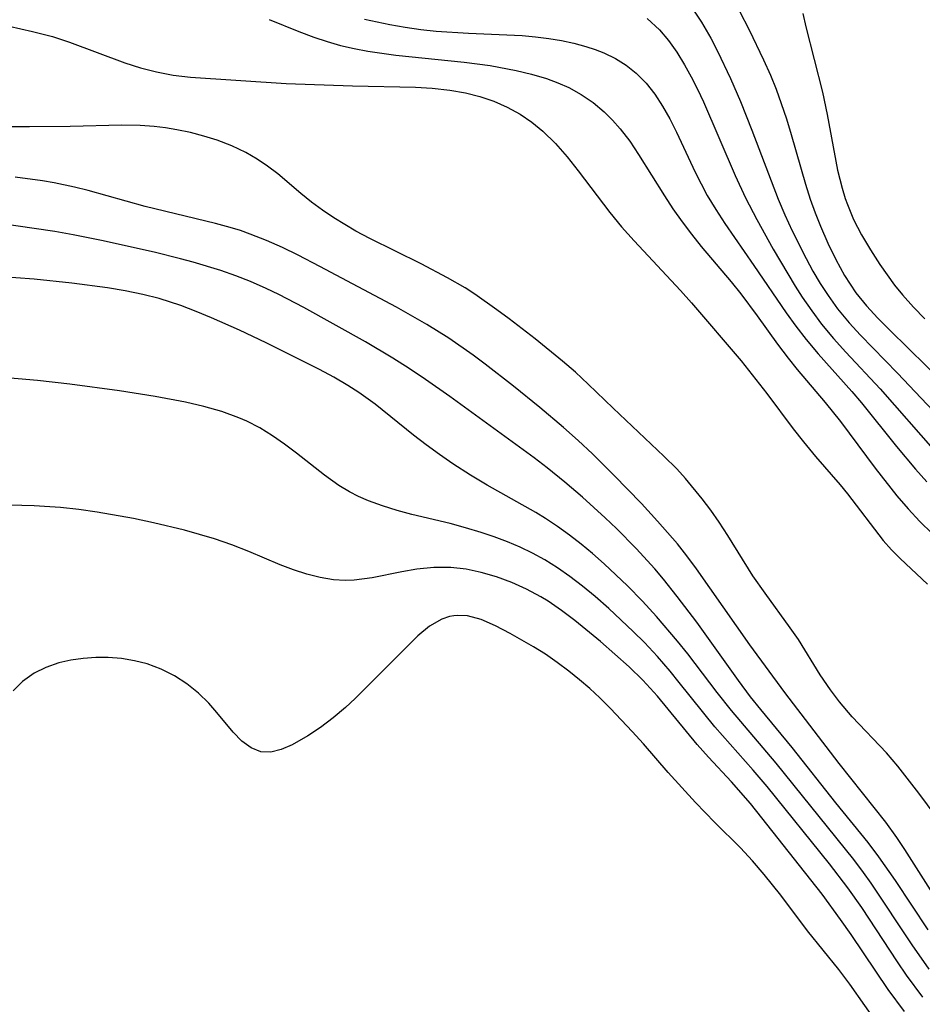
# Model space of a CAD drawing. Header units: metres. Extents: x 1073367 to 1082519, y 1569854 to 1574957.
# Tile 895 of 1056: x 1080355 to 1080446, y 1572232 to 1572332. Entities that reach past the tile are written whole.
import ezdxf

# ---------------------------------------------------------------- set-up
doc = ezdxf.new("R2010")
doc.units = ezdxf.units.M
doc.layers.add('CGG_CurvaNivelLidar_v1', color=253, linetype='Continuous', lineweight=30)

msp = doc.modelspace()

# ---------------------------------------------------------------- linework, layer by layer
at = {"layer": 'CGG_CurvaNivelLidar_v1'}
for p, q in [((1080422.9414, 1572333.2222, 74), (1080423.9648, 1572331.691, 74)), ((1080427.809, 1572332.8009, 74.5), (1080428.7838, 1572330.9067, 74.5)), ((1080434.2253, 1572332.5542, 75), (1080434.5443, 1572331.2131, 75)), ((1080351.0688, 1572331.9238, 72), (1080356.1824, 1572330.7542, 72)), ((1080380.1575, 1572331.955, 72.5), (1080383.1788, 1572330.7409, 72.5)), ((1080389.8181, 1572331.982, 73), (1080392.3997, 1572331.4438, 73)), ((1080418.4757, 1572332.0754, 73.5), (1080419.727, 1572330.9151, 73.5)), ((1080423.9648, 1572331.691, 74), (1080424.9087, 1572330.0643, 74)), ((1080356.1824, 1572330.7542, 72), (1080358.2196, 1572330.2194, 72)), ((1080383.1788, 1572330.7409, 72.5), (1080384.7055, 1572330.1648, 72.5)), ((1080392.3997, 1572331.4438, 73), (1080393.9553, 1572331.1796, 73)), ((1080393.9553, 1572331.1796, 73), (1080395.521, 1572330.9612, 73)), ((1080395.521, 1572330.9612, 73), (1080397.0837, 1572330.7923, 73)), ((1080397.0837, 1572330.7923, 73), (1080400.3727, 1572330.5621, 73)), ((1080400.3727, 1572330.5621, 73), (1080405.7981, 1572330.3339, 73)), ((1080419.727, 1572330.9151, 73.5), (1080420.6357, 1572329.8261, 73.5)), ((1080428.7838, 1572330.9067, 74.5), (1080430.2619, 1572327.8607, 74.5)), ((1080434.5443, 1572331.2131, 75), (1080436.2183, 1572324.5964, 75)), ((1080358.2196, 1572330.2194, 72), (1080359.9487, 1572329.6586, 72)), ((1080359.9487, 1572329.6586, 72), (1080365.5655, 1572327.5787, 72)), ((1080384.7055, 1572330.1648, 72.5), (1080386.0441, 1572329.7237, 72.5)), ((1080386.0441, 1572329.7237, 72.5), (1080387.4049, 1572329.3386, 72.5)), ((1080405.7981, 1572330.3339, 73), (1080407.1652, 1572330.218, 73)), ((1080407.1652, 1572330.218, 73), (1080408.5159, 1572330.0493, 73)), ((1080408.5159, 1572330.0493, 73), (1080409.789, 1572329.832, 73)), ((1080409.789, 1572329.832, 73), (1080411.0369, 1572329.559, 73)), ((1080411.0369, 1572329.559, 73), (1080412.254, 1572329.2292, 73)), ((1080420.6357, 1572329.8261, 73.5), (1080421.474, 1572328.6323, 73.5)), ((1080424.9087, 1572330.0643, 74), (1080425.6054, 1572328.7366, 74)), ((1080387.4049, 1572329.3386, 72.5), (1080388.7855, 1572329.0103, 72.5)), ((1080388.7855, 1572329.0103, 72.5), (1080390.1769, 1572328.7401, 72.5)), ((1080390.1769, 1572328.7401, 72.5), (1080392.9984, 1572328.3349, 72.5)), ((1080412.254, 1572329.2292, 73), (1080413.1845, 1572328.9261, 73)), ((1080413.1845, 1572328.9261, 73), (1080414.0861, 1572328.5747, 73)), ((1080414.0861, 1572328.5747, 73), (1080415.2577, 1572328.003, 73)), ((1080421.474, 1572328.6323, 73.5), (1080422.2543, 1572327.357, 73.5)), ((1080425.6054, 1572328.7366, 74), (1080426.9072, 1572325.9904, 74)), ((1080365.5655, 1572327.5787, 72), (1080367.1502, 1572327.0666, 72)), ((1080392.9984, 1572328.3349, 72.5), (1080399.9345, 1572327.6296, 72.5)), ((1080399.9345, 1572327.6296, 72.5), (1080402.5758, 1572327.2804, 72.5)), ((1080415.2577, 1572328.003, 73), (1080416.3547, 1572327.3199, 73)), ((1080430.2619, 1572327.8607, 74.5), (1080430.9503, 1572326.3053, 74.5)), ((1080367.1502, 1572327.0666, 72), (1080368.7551, 1572326.644, 72)), ((1080368.7551, 1572326.644, 72), (1080370.4604, 1572326.3282, 72)), ((1080402.5758, 1572327.2804, 72.5), (1080405.1804, 1572326.794, 72.5)), ((1080405.1804, 1572326.794, 72.5), (1080406.7442, 1572326.4227, 72.5)), ((1080416.3547, 1572327.3199, 73), (1080417.3638, 1572326.5209, 73)), ((1080422.2543, 1572327.357, 73.5), (1080422.9212, 1572326.1427, 73.5)), ((1080370.4604, 1572326.3282, 72), (1080372.2001, 1572326.1286, 72)), ((1080372.2001, 1572326.1286, 72), (1080381.8997, 1572325.4726, 72)), ((1080406.7442, 1572326.4227, 72.5), (1080408.2682, 1572325.9735, 72.5)), ((1080408.2682, 1572325.9735, 72.5), (1080409.4128, 1572325.5537, 72.5)), ((1080409.4128, 1572325.5537, 72.5), (1080410.5178, 1572325.0608, 72.5)), ((1080417.3638, 1572326.5209, 73), (1080418.3536, 1572325.5125, 73)), ((1080422.9212, 1572326.1427, 73.5), (1080423.5538, 1572324.8874, 73.5)), ((1080426.9072, 1572325.9904, 74), (1080427.9184, 1572323.6367, 74)), ((1080430.9503, 1572326.3053, 74.5), (1080431.5237, 1572324.8854, 74.5)), ((1080381.8997, 1572325.4726, 72), (1080388.6213, 1572325.2345, 72)), ((1080388.6213, 1572325.2345, 72), (1080394.98, 1572325.0991, 72)), ((1080394.98, 1572325.0991, 72), (1080396.6794, 1572324.9935, 72)), ((1080396.6794, 1572324.9935, 72), (1080398.4603, 1572324.7928, 72)), ((1080398.4603, 1572324.7928, 72), (1080400.0515, 1572324.511, 72)), ((1080410.5178, 1572325.0608, 72.5), (1080411.7938, 1572324.3565, 72.5)), ((1080418.3536, 1572325.5125, 73), (1080419.2391, 1572324.3853, 73)), ((1080423.5538, 1572324.8874, 73.5), (1080424.1568, 1572323.5999, 73.5)), ((1080431.5237, 1572324.8854, 74.5), (1080432.0516, 1572323.4458, 74.5)), ((1080436.2183, 1572324.5964, 75), (1080436.7091, 1572322.3373, 75)), ((1080400.0515, 1572324.511, 72), (1080401.5153, 1572324.1422, 72)), ((1080401.5153, 1572324.1422, 72), (1080402.9344, 1572323.669, 72)), ((1080402.9344, 1572323.669, 72), (1080404.2983, 1572323.0854, 72)), ((1080411.7938, 1572324.3565, 72.5), (1080412.9947, 1572323.5384, 72.5)), ((1080419.2391, 1572324.3853, 73), (1080420.0334, 1572323.1695, 73)), ((1080424.1568, 1572323.5999, 73.5), (1080427.373, 1572316.1406, 73.5)), ((1080427.9184, 1572323.6367, 74), (1080429.0646, 1572320.7532, 74)), ((1080404.2983, 1572323.0854, 72), (1080405.5933, 1572322.3791, 72)), ((1080412.9947, 1572323.5384, 72.5), (1080414.1117, 1572322.6088, 72.5)), ((1080414.1117, 1572322.6088, 72.5), (1080414.9533, 1572321.7703, 72.5)), ((1080420.0334, 1572323.1695, 73), (1080420.7595, 1572321.8752, 73)), ((1080432.0516, 1572323.4458, 74.5), (1080432.5712, 1572321.875, 74.5)), ((1080405.5933, 1572322.3791, 72), (1080406.7781, 1572321.5643, 72)), ((1080406.7781, 1572321.5643, 72), (1080407.9081, 1572320.6314, 72)), ((1080414.9533, 1572321.7703, 72.5), (1080415.7395, 1572320.8686, 72.5)), ((1080420.7595, 1572321.8752, 73), (1080421.4353, 1572320.5294, 73)), ((1080432.5712, 1572321.875, 74.5), (1080433.0519, 1572320.2913, 74.5)), ((1080436.7091, 1572322.3373, 75), (1080437.7647, 1572316.6857, 75)), ((1080355.896, 1572321.0779, 72), (1080351.1329, 1572321.1063, 72)), ((1080360.011, 1572321.1086, 72), (1080355.896, 1572321.0779, 72)), ((1080365.2504, 1572321.2554, 72), (1080360.011, 1572321.1086, 72)), ((1080367.1062, 1572321.2252, 72), (1080365.2504, 1572321.2554, 72)), ((1080368.5318, 1572321.1153, 72), (1080367.1062, 1572321.2252, 72)), ((1080369.6719, 1572320.9725, 72), (1080368.5318, 1572321.1153, 72)), ((1080370.8032, 1572320.7855, 72), (1080369.6719, 1572320.9725, 72)), ((1080372.197, 1572320.494, 72), (1080370.8032, 1572320.7855, 72)), ((1080407.9081, 1572320.6314, 72), (1080409.1712, 1572319.3916, 72)), ((1080415.7395, 1572320.8686, 72.5), (1080416.698, 1572319.6111, 72.5)), ((1080429.0646, 1572320.7532, 74), (1080431.7365, 1572313.7653, 74)), ((1080373.5688, 1572320.1383, 72), (1080372.197, 1572320.494, 72)), ((1080374.9123, 1572319.7159, 72), (1080373.5688, 1572320.1383, 72)), ((1080376.3975, 1572319.1463, 72), (1080374.9123, 1572319.7159, 72)), ((1080416.698, 1572319.6111, 72.5), (1080417.5964, 1572318.2896, 72.5)), ((1080421.4353, 1572320.5294, 73), (1080423.3304, 1572316.4866, 73)), ((1080433.0519, 1572320.2913, 74.5), (1080434.4923, 1572315.283, 74.5)), ((1080377.8223, 1572318.4695, 72), (1080376.3975, 1572319.1463, 72)), ((1080409.1712, 1572319.3916, 72), (1080410.3581, 1572318.0495, 72)), ((1080378.9448, 1572317.8201, 72), (1080377.8223, 1572318.4695, 72)), ((1080380.0166, 1572317.0989, 72), (1080378.9448, 1572317.8201, 72)), ((1080410.3581, 1572318.0495, 72), (1080411.4901, 1572316.6373, 72)), ((1080417.5964, 1572318.2896, 72.5), (1080420.206, 1572314.0715, 72.5)), ((1080381.0381, 1572316.3177, 72), (1080380.0166, 1572317.0989, 72)), ((1080411.4901, 1572316.6373, 72), (1080414.6764, 1572312.4006, 72)), ((1080437.7647, 1572316.6857, 75), (1080438.2177, 1572314.8512, 75)), ((1080357.2101, 1572315.5999, 72.5), (1080354.4257, 1572315.9812, 72.5)), ((1080358.3854, 1572315.4032, 72.5), (1080357.2101, 1572315.5999, 72.5)), ((1080383.3786, 1572314.315, 72), (1080381.0381, 1572316.3177, 72)), ((1080423.3304, 1572316.4866, 73), (1080423.9233, 1572315.3011, 73)), ((1080427.373, 1572316.1406, 73.5), (1080428.4397, 1572313.8809, 73.5)), ((1080360.45, 1572314.9793, 72.5), (1080358.3854, 1572315.4032, 72.5)), ((1080361.8365, 1572314.6298, 72.5), (1080360.45, 1572314.9793, 72.5)), ((1080367.6067, 1572313.0204, 72.5), (1080361.8365, 1572314.6298, 72.5)), ((1080423.9233, 1572315.3011, 73), (1080424.5518, 1572314.1327, 73)), ((1080434.4923, 1572315.283, 74.5), (1080434.9894, 1572313.7457, 74.5)), ((1080438.2177, 1572314.8512, 75), (1080438.5326, 1572313.8338, 75)), ((1080384.4508, 1572313.4615, 72), (1080383.3786, 1572314.315, 72)), ((1080420.206, 1572314.0715, 72.5), (1080421.08, 1572312.7578, 72.5)), ((1080424.5518, 1572314.1327, 73), (1080425.4063, 1572312.6914, 73)), ((1080428.4397, 1572313.8809, 73.5), (1080429.5837, 1572311.6765, 73.5)), ((1080431.7365, 1572313.7653, 74), (1080432.4282, 1572312.1495, 74)), ((1080434.9894, 1572313.7457, 74.5), (1080435.4913, 1572312.3637, 74.5)), ((1080438.5326, 1572313.8338, 75), (1080438.749, 1572313.223, 75)), ((1080374.7332, 1572311.2978, 72.5), (1080367.6067, 1572313.0204, 72.5)), ((1080385.5712, 1572312.6426, 72), (1080384.4508, 1572313.4615, 72)), ((1080386.7333, 1572311.8584, 72), (1080385.5712, 1572312.6426, 72)), ((1080421.08, 1572312.7578, 72.5), (1080421.9971, 1572311.468, 72.5)), ((1080425.4063, 1572312.6914, 73), (1080426.3194, 1572311.2841, 73)), ((1080438.749, 1572313.223, 75), (1080439.3849, 1572311.6966, 75)), ((1080387.8289, 1572311.1725, 72), (1080386.7333, 1572311.8584, 72)), ((1080414.6764, 1572312.4006, 72), (1080415.8761, 1572310.9311, 72)), ((1080429.5837, 1572311.6765, 73.5), (1080431.2421, 1572308.6935, 73.5)), ((1080432.4282, 1572312.1495, 74), (1080433.163, 1572310.5569, 74)), ((1080435.4913, 1572312.3637, 74.5), (1080436.0328, 1572311.0022, 74.5)), ((1080439.3849, 1572311.6966, 75), (1080440.1861, 1572310.134, 75)), ((1080358.4602, 1572310.471, 73), (1080350.9093, 1572311.5529, 73)), ((1080376.2363, 1572310.8799, 72.5), (1080374.7332, 1572311.2978, 72.5)), ((1080377.2519, 1572310.5613, 72.5), (1080376.2363, 1572310.8799, 72.5)), ((1080388.9527, 1572310.5188, 72), (1080387.8289, 1572311.1725, 72)), ((1080415.8761, 1572310.9311, 72), (1080417.1363, 1572309.5343, 72)), ((1080421.9971, 1572311.468, 72.5), (1080422.9517, 1572310.202, 72.5)), ((1080426.3194, 1572311.2841, 73), (1080429.2884, 1572307.0166, 73)), ((1080436.0328, 1572311.0022, 74.5), (1080436.7729, 1572309.2893, 74.5)), ((1080360.3173, 1572310.1408, 73), (1080358.4602, 1572310.471, 73)), ((1080363.182, 1572309.5578, 73), (1080360.3173, 1572310.1408, 73)), ((1080378.2567, 1572310.211, 72.5), (1080377.2519, 1572310.5613, 72.5)), ((1080379.8944, 1572309.5591, 72.5), (1080378.2567, 1572310.211, 72.5)), ((1080390.374, 1572309.7561, 72), (1080388.9527, 1572310.5188, 72)), ((1080395.5734, 1572307.1834, 72), (1080390.374, 1572309.7561, 72)), ((1080422.9517, 1572310.202, 72.5), (1080423.9393, 1572308.9603, 72.5)), ((1080433.163, 1572310.5569, 74), (1080434.5642, 1572307.7509, 74)), ((1080440.1861, 1572310.134, 75), (1080441.0858, 1572308.62, 75)), ((1080368.5252, 1572308.3679, 73), (1080363.182, 1572309.5578, 73)), ((1080381.5068, 1572308.8351, 72.5), (1080379.8944, 1572309.5591, 72.5)), ((1080383.1016, 1572308.0597, 72.5), (1080381.5068, 1572308.8351, 72.5)), ((1080417.1363, 1572309.5343, 72), (1080421.8306, 1572304.497, 72)), ((1080423.9393, 1572308.9603, 72.5), (1080426.9709, 1572305.3597, 72.5)), ((1080431.2421, 1572308.6935, 73.5), (1080433.466, 1572304.9273, 73.5)), ((1080436.7729, 1572309.2893, 74.5), (1080437.5767, 1572307.6199, 74.5)), ((1080441.0858, 1572308.62, 75), (1080442.0506, 1572307.1409, 75)), ((1080371.1732, 1572307.7176, 73), (1080368.5252, 1572308.3679, 73)), ((1080372.4872, 1572307.3629, 73), (1080371.1732, 1572307.7176, 73)), ((1080385.2964, 1572306.9305, 72.5), (1080383.1016, 1572308.0597, 72.5)), ((1080434.5642, 1572307.7509, 74), (1080435.2655, 1572306.4599, 74)), ((1080437.5767, 1572307.6199, 74.5), (1080438.465, 1572306.0108, 74.5)), ((1080375.2748, 1572306.5097, 73), (1080372.4872, 1572307.3629, 73)), ((1080393.0707, 1572302.8143, 72.5), (1080385.2964, 1572306.9305, 72.5)), ((1080398.2473, 1572305.7934, 72), (1080395.5734, 1572307.1834, 72)), ((1080429.2884, 1572307.0166, 73), (1080432.5391, 1572302.2338, 73)), ((1080442.0506, 1572307.1409, 75), (1080443.5399, 1572305.0454, 75)), ((1080356.3549, 1572305.6345, 73.5), (1080350.7584, 1572306.0624, 73.5)), ((1080360.1835, 1572305.2486, 73.5), (1080356.3549, 1572305.6345, 73.5)), ((1080376.7861, 1572305.9833, 73), (1080375.2748, 1572306.5097, 73)), ((1080378.2759, 1572305.4045, 73), (1080376.7861, 1572305.9833, 73)), ((1080400.0221, 1572304.7626, 72), (1080398.2473, 1572305.7934, 72)), ((1080435.2655, 1572306.4599, 74), (1080436.0057, 1572305.197, 74)), ((1080438.465, 1572306.0108, 74.5), (1080439.62, 1572304.2726, 74.5)), ((1080363.7951, 1572304.7633, 73.5), (1080360.1835, 1572305.2486, 73.5)), ((1080365.5848, 1572304.4602, 73.5), (1080363.7951, 1572304.7633, 73.5)), ((1080379.8764, 1572304.7001, 73), (1080378.2759, 1572305.4045, 73)), ((1080381.1543, 1572304.0834, 73), (1080379.8764, 1572304.7001, 73)), ((1080401.0208, 1572304.1105, 72), (1080400.0221, 1572304.7626, 72)), ((1080426.9709, 1572305.3597, 72.5), (1080427.9585, 1572304.1448, 72.5)), ((1080433.466, 1572304.9273, 73.5), (1080434.1813, 1572303.805, 73.5)), ((1080436.0057, 1572305.197, 74), (1080436.7947, 1572303.9697, 74)), ((1080443.5399, 1572305.0454, 75), (1080444.3391, 1572304.039, 75)), ((1080367.3573, 1572304.0948, 73.5), (1080365.5848, 1572304.4602, 73.5)), ((1080369.0421, 1572303.6661, 73.5), (1080367.3573, 1572304.0948, 73.5)), ((1080371.2192, 1572302.9721, 73.5), (1080369.0421, 1572303.6661, 73.5)), ((1080383.6863, 1572302.7569, 73), (1080381.1543, 1572304.0834, 73)), ((1080403.2426, 1572302.5376, 72), (1080401.0208, 1572304.1105, 72)), ((1080421.8306, 1572304.497, 72), (1080422.9552, 1572303.2419, 72)), ((1080427.9585, 1572304.1448, 72.5), (1080429.6207, 1572301.9313, 72.5)), ((1080434.1813, 1572303.805, 73.5), (1080435.1321, 1572302.4176, 73.5)), ((1080436.7947, 1572303.9697, 74), (1080437.7549, 1572302.6407, 74)), ((1080439.62, 1572304.2726, 74.5), (1080440.6903, 1572302.9535, 74.5)), ((1080444.3391, 1572304.039, 75), (1080445.4329, 1572302.8012, 75)), ((1080372.7859, 1572302.3732, 73.5), (1080371.2192, 1572302.9721, 73.5)), ((1080389.9377, 1572299.2821, 73), (1080383.6863, 1572302.7569, 73)), ((1080396.157, 1572301.06, 72.5), (1080393.0707, 1572302.8143, 72.5)), ((1080422.9552, 1572303.2419, 72), (1080428.0001, 1572297.3629, 72)), ((1080437.7549, 1572302.6407, 74), (1080438.9177, 1572301.2315, 74)), ((1080440.6903, 1572302.9535, 74.5), (1080441.8496, 1572301.6978, 74.5)), ((1080445.4329, 1572302.8012, 75), (1080446.5815, 1572301.6055, 75)), ((1080374.3344, 1572301.7222, 73.5), (1080372.7859, 1572302.3732, 73.5)), ((1080377.1755, 1572300.462, 73.5), (1080374.3344, 1572301.7222, 73.5)), ((1080404.4751, 1572301.6265, 72), (1080403.2426, 1572302.5376, 72)), ((1080407.133, 1572299.5784, 72), (1080404.4751, 1572301.6265, 72)), ((1080429.6207, 1572301.9313, 72.5), (1080431.6783, 1572299.0475, 72.5)), ((1080432.5391, 1572302.2338, 73), (1080433.5349, 1572300.8635, 73)), ((1080435.1321, 1572302.4176, 73.5), (1080436.1414, 1572301.0767, 73.5)), ((1080441.8496, 1572301.6978, 74.5), (1080443.0641, 1572300.4769, 74.5)), ((1080398.3785, 1572299.654, 72.5), (1080396.157, 1572301.06, 72.5)), ((1080433.5349, 1572300.8635, 73), (1080434.5713, 1572299.5261, 73)), ((1080436.1414, 1572301.0767, 73.5), (1080437.3405, 1572299.642, 73.5)), ((1080438.9177, 1572301.2315, 74), (1080440.0784, 1572299.9603, 74)), ((1080379.8597, 1572299.2032, 73.5), (1080377.1755, 1572300.462, 73.5)), ((1080400.8449, 1572297.9366, 72.5), (1080398.3785, 1572299.654, 72.5)), ((1080437.3405, 1572299.642, 73.5), (1080438.5964, 1572298.2536, 73.5)), ((1080440.0784, 1572299.9603, 74), (1080443.8365, 1572296.1004, 74)), ((1080443.0641, 1572300.4769, 74.5), (1080452.9326, 1572290.7003, 74.5)), ((1080385.2795, 1572296.4893, 73.5), (1080379.8597, 1572299.2032, 73.5)), ((1080392.6953, 1572297.6417, 73), (1080389.9377, 1572299.2821, 73)), ((1080409.9013, 1572297.3464, 72), (1080407.133, 1572299.5784, 72)), ((1080431.6783, 1572299.0475, 72.5), (1080432.738, 1572297.6357, 72.5)), ((1080434.5713, 1572299.5261, 73), (1080435.7814, 1572298.082, 73)), ((1080394.3694, 1572296.5761, 73), (1080392.6953, 1572297.6417, 73)), ((1080402.0533, 1572297.0414, 72.5), (1080400.8449, 1572297.9366, 72.5)), ((1080432.738, 1572297.6357, 72.5), (1080433.6592, 1572296.4943, 72.5)), ((1080435.7814, 1572298.082, 73), (1080439.1971, 1572294.2454, 73)), ((1080438.5964, 1572298.2536, 73.5), (1080442.0847, 1572294.5236, 73.5)), ((1080404.9271, 1572294.7952, 72.5), (1080402.0533, 1572297.0414, 72.5)), ((1080411.2126, 1572296.2132, 72), (1080409.9013, 1572297.3464, 72)), ((1080428.0001, 1572297.3629, 72), (1080430.5932, 1572294.0648, 72)), ((1080356.7038, 1572295.3591, 74), (1080352.7508, 1572295.7159, 74)), ((1080386.7321, 1572295.702, 73.5), (1080385.2795, 1572296.4893, 73.5)), ((1080388.153, 1572294.8681, 73.5), (1080386.7321, 1572295.702, 73.5)), ((1080396.022, 1572295.4757, 73), (1080394.3694, 1572296.5761, 73)), ((1080412.4834, 1572295.0165, 72), (1080411.2126, 1572296.2132, 72)), ((1080433.6592, 1572296.4943, 72.5), (1080436.504, 1572293.1347, 72.5)), ((1080443.8365, 1572296.1004, 74), (1080449.7779, 1572289.8221, 74)), ((1080359.9849, 1572294.9978, 74), (1080356.7038, 1572295.3591, 74)), ((1080365.015, 1572294.3216, 74), (1080359.9849, 1572294.9978, 74)), ((1080389.2688, 1572294.1529, 73.5), (1080388.153, 1572294.8681, 73.5)), ((1080398.4794, 1572293.7662, 73), (1080396.022, 1572295.4757, 73)), ((1080407.5846, 1572292.6279, 72.5), (1080404.9271, 1572294.7952, 72.5)), ((1080415.0105, 1572292.5541, 72), (1080412.4834, 1572295.0165, 72)), ((1080368.6336, 1572293.7497, 74), (1080365.015, 1572294.3216, 74)), ((1080371.7019, 1572293.1723, 74), (1080368.6336, 1572293.7497, 74)), ((1080390.9238, 1572292.9711, 73.5), (1080389.2688, 1572294.1529, 73.5)), ((1080407.019, 1572287.5193, 73), (1080398.4794, 1572293.7662, 73)), ((1080430.5932, 1572294.0648, 72), (1080433.2572, 1572290.4877, 72)), ((1080439.1971, 1572294.2454, 73), (1080440.1792, 1572293.0981, 73)), ((1080442.0847, 1572294.5236, 73.5), (1080447.63, 1572288.1754, 73.5)), ((1080373.5549, 1572292.7445, 74), (1080371.7019, 1572293.1723, 74)), ((1080375.3642, 1572292.2312, 74), (1080373.5549, 1572292.7445, 74)), ((1080394.7851, 1572289.841, 73.5), (1080390.9238, 1572292.9711, 73.5)), ((1080409.9851, 1572290.5952, 72.5), (1080407.5846, 1572292.6279, 72.5)), ((1080436.504, 1572293.1347, 72.5), (1080438.0472, 1572291.2112, 72.5)), ((1080440.1792, 1572293.0981, 73), (1080443.7288, 1572288.6884, 73)), ((1080377.1131, 1572291.5987, 74), (1080375.3642, 1572292.2312, 74)), ((1080420.1518, 1572287.696, 72), (1080415.0105, 1572292.5541, 72)), ((1080377.8951, 1572291.2546, 74), (1080377.1131, 1572291.5987, 74)), ((1080379.2245, 1572290.5607, 74), (1080377.8951, 1572291.2546, 74)), ((1080438.0472, 1572291.2112, 72.5), (1080441.5587, 1572286.4944, 72.5)), ((1080380.5032, 1572289.7735, 74), (1080379.2245, 1572290.5607, 74)), ((1080381.7396, 1572288.917, 74), (1080380.5032, 1572289.7735, 74)), ((1080396.0878, 1572288.8393, 73.5), (1080394.7851, 1572289.841, 73.5)), ((1080411.4688, 1572289.2745, 72.5), (1080409.9851, 1572290.5952, 72.5)), ((1080433.2572, 1572290.4877, 72), (1080434.2944, 1572289.1422, 72)), ((1080382.9404, 1572288.0121, 74), (1080381.7396, 1572288.917, 74)), ((1080397.4228, 1572287.8726, 73.5), (1080396.0878, 1572288.8393, 73.5)), ((1080412.9234, 1572287.9225, 72.5), (1080411.4688, 1572289.2745, 72.5)), ((1080434.2944, 1572289.1422, 72), (1080435.5182, 1572287.6758, 72)), ((1080443.7288, 1572288.6884, 73), (1080445.655, 1572286.3888, 73)), ((1080385.7838, 1572285.763, 74), (1080382.9404, 1572288.0121, 74)), ((1080398.7847, 1572286.9383, 73.5), (1080397.4228, 1572287.8726, 73.5)), ((1080415.0897, 1572285.7903, 72.5), (1080412.9234, 1572287.9225, 72.5)), ((1080421.4662, 1572286.4052, 72), (1080420.1518, 1572287.696, 72)), ((1080435.5182, 1572287.6758, 72), (1080438.007, 1572284.7918, 72)), ((1080400.5711, 1572285.7859, 73.5), (1080398.7847, 1572286.9383, 73.5)), ((1080408.3273, 1572286.5261, 73), (1080407.019, 1572287.5193, 73)), ((1080387.2393, 1572284.7272, 74), (1080385.7838, 1572285.763, 74)), ((1080402.2587, 1572284.7776, 73.5), (1080400.5711, 1572285.7859, 73.5)), ((1080410.1185, 1572285.0793, 73), (1080408.3273, 1572286.5261, 73)), ((1080417.8795, 1572282.8979, 72.5), (1080415.0897, 1572285.7903, 72.5)), ((1080422.3582, 1572285.4328, 72), (1080421.4662, 1572286.4052, 72)), ((1080441.5587, 1572286.4944, 72.5), (1080443.7654, 1572283.6948, 72.5)), ((1080445.655, 1572286.3888, 73), (1080446.8004, 1572285.0989, 73)), ((1080388.3033, 1572284.0832, 74), (1080387.2393, 1572284.7272, 74)), ((1080407.1898, 1572281.9915, 73.5), (1080402.2587, 1572284.7776, 73.5)), ((1080411.8983, 1572283.5435, 73), (1080410.1185, 1572285.0793, 73)), ((1080424.0372, 1572283.3888, 72), (1080422.3582, 1572285.4328, 72)), ((1080438.007, 1572284.7918, 72), (1080438.7563, 1572283.8711, 72)), ((1080389.2242, 1572283.6141, 74), (1080388.3033, 1572284.0832, 74)), ((1080438.7563, 1572283.8711, 72), (1080442.3893, 1572279.165, 72)), ((1080443.7654, 1572283.6948, 72.5), (1080444.8982, 1572282.3621, 72.5)), ((1080356.3492, 1572282.6622, 74.5), (1080351.5196, 1572282.8235, 74.5)), ((1080357.9598, 1572282.5745, 74.5), (1080356.3492, 1572282.6622, 74.5)), ((1080390.2291, 1572283.1851, 74), (1080389.2242, 1572283.6141, 74)), ((1080391.6551, 1572282.6675, 74), (1080390.2291, 1572283.1851, 74)), ((1080393.124, 1572282.2102, 74), (1080391.6551, 1572282.6675, 74)), ((1080414.2205, 1572281.4391, 73), (1080411.8983, 1572283.5435, 73)), ((1080419.5255, 1572281.1177, 72.5), (1080417.8795, 1572282.8979, 72.5)), ((1080424.9262, 1572282.216, 72), (1080424.0372, 1572283.3888, 72)), ((1080359.0292, 1572282.49, 74.5), (1080357.9598, 1572282.5745, 74.5)), ((1080360.8846, 1572282.2864, 74.5), (1080359.0292, 1572282.49, 74.5)), ((1080362.7354, 1572282.0241, 74.5), (1080360.8846, 1572282.2864, 74.5)), ((1080366.4203, 1572281.3709, 74.5), (1080362.7354, 1572282.0241, 74.5)), ((1080394.6241, 1572281.7997, 74), (1080393.124, 1572282.2102, 74)), ((1080398.4943, 1572280.8719, 74), (1080394.6241, 1572281.7997, 74)), ((1080408.159, 1572281.3951, 73.5), (1080407.1898, 1572281.9915, 73.5)), ((1080425.7754, 1572281.0166, 72), (1080424.9262, 1572282.216, 72)), ((1080444.8982, 1572282.3621, 72.5), (1080446.0817, 1572281.081, 72.5)), ((1080368.4706, 1572280.9442, 74.5), (1080366.4203, 1572281.3709, 74.5)), ((1080371.5776, 1572280.1928, 74.5), (1080368.4706, 1572280.9442, 74.5)), ((1080400.076, 1572280.4496, 74), (1080398.4943, 1572280.8719, 74)), ((1080409.3904, 1572280.5746, 73.5), (1080408.159, 1572281.3951, 73.5)), ((1080415.3558, 1572280.36, 73), (1080414.2205, 1572281.4391, 73)), ((1080421.5312, 1572278.8053, 72.5), (1080419.5255, 1572281.1177, 72.5)), ((1080426.6532, 1572279.6652, 72), (1080425.7754, 1572281.0166, 72)), ((1080446.0817, 1572281.081, 72.5), (1080447.3351, 1572279.8625, 72.5)), ((1080373.1162, 1572279.7716, 74.5), (1080371.5776, 1572280.1928, 74.5)), ((1080374.6343, 1572279.3129, 74.5), (1080373.1162, 1572279.7716, 74.5)), ((1080401.6486, 1572279.9721, 74), (1080400.076, 1572280.4496, 74)), ((1080402.9831, 1572279.5185, 74), (1080401.6486, 1572279.9721, 74)), ((1080410.5917, 1572279.7071, 73.5), (1080409.3904, 1572280.5746, 73.5)), ((1080411.7654, 1572278.7983, 73.5), (1080410.5917, 1572279.7071, 73.5)), ((1080417.3551, 1572278.3456, 73), (1080415.3558, 1572280.36, 73)), ((1080429.1856, 1572275.5898, 72), (1080426.6532, 1572279.6652, 72)), ((1080376.3889, 1572278.7132, 74.5), (1080374.6343, 1572279.3129, 74.5)), ((1080378.0987, 1572278.0495, 74.5), (1080376.3889, 1572278.7132, 74.5)), ((1080404.3013, 1572279.0186, 74), (1080402.9831, 1572279.5185, 74)), ((1080405.5936, 1572278.4677, 74), (1080404.3013, 1572279.0186, 74)), ((1080412.9125, 1572277.8521, 73.5), (1080411.7654, 1572278.7983, 73.5)), ((1080422.4857, 1572277.6131, 72.5), (1080421.5312, 1572278.8053, 72.5)), ((1080442.3893, 1572279.165, 72), (1080443.209, 1572278.2232, 72)), ((1080381.2904, 1572276.687, 74.5), (1080378.0987, 1572278.0495, 74.5)), ((1080406.8589, 1572277.8597, 74), (1080405.5936, 1572278.4677, 74)), ((1080408.0913, 1572277.1887, 74), (1080406.8589, 1572277.8597, 74)), ((1080414.1217, 1572276.792, 73.5), (1080412.9125, 1572277.8521, 73.5)), ((1080419.2432, 1572276.2821, 73), (1080417.3551, 1572278.3456, 73)), ((1080443.209, 1572278.2232, 72), (1080444.0907, 1572277.3284, 72)), ((1080382.6353, 1572276.1779, 74.5), (1080381.2904, 1572276.687, 74.5)), ((1080409.3773, 1572276.3896, 74), (1080408.0913, 1572277.1887, 74)), ((1080416.4597, 1572274.5734, 73.5), (1080414.1217, 1572276.792, 73.5)), ((1080423.4671, 1572276.2995, 72.5), (1080422.4857, 1572277.6131, 72.5)), ((1080444.0907, 1572277.3284, 72), (1080446.8602, 1572274.7312, 72)), ((1080383.9878, 1572275.7448, 74.5), (1080382.6353, 1572276.1779, 74.5)), ((1080385.3441, 1572275.4054, 74.5), (1080383.9878, 1572275.7448, 74.5)), ((1080393.6022, 1572275.9737, 74.5), (1080390.6044, 1572275.3625, 74.5)), ((1080395.1284, 1572276.2424, 74.5), (1080393.6022, 1572275.9737, 74.5)), ((1080396.8421, 1572276.4131, 74.5), (1080395.1284, 1572276.2424, 74.5)), ((1080398.5704, 1572276.4123, 74.5), (1080396.8421, 1572276.4131, 74.5)), ((1080400.12, 1572276.2428, 74.5), (1080398.5704, 1572276.4123, 74.5)), ((1080401.6603, 1572275.9268, 74.5), (1080400.12, 1572276.2428, 74.5)), ((1080403.2119, 1572275.4726, 74.5), (1080401.6603, 1572275.9268, 74.5)), ((1080410.6225, 1572275.5214, 74), (1080409.3773, 1572276.3896, 74)), ((1080420.1364, 1572275.2321, 73), (1080419.2432, 1572276.2821, 73)), ((1080428.8551, 1572268.5957, 72.5), (1080423.4671, 1572276.2995, 72.5)), ((1080386.7005, 1572275.1816, 74.5), (1080385.3441, 1572275.4054, 74.5)), ((1080387.8708, 1572275.102, 74.5), (1080386.7005, 1572275.1816, 74.5)), ((1080388.7817, 1572275.1263, 74.5), (1080387.8708, 1572275.102, 74.5)), ((1080390.6044, 1572275.3625, 74.5), (1080388.7817, 1572275.1263, 74.5)), ((1080404.74, 1572274.9014, 74.5), (1080403.2119, 1572275.4726, 74.5)), ((1080406.2373, 1572274.2236, 74.5), (1080404.74, 1572274.9014, 74.5)), ((1080411.9269, 1572274.5193, 74), (1080410.6225, 1572275.5214, 74)), ((1080421.5208, 1572273.494, 73), (1080420.1364, 1572275.2321, 73)), ((1080430.4105, 1572273.8081, 72), (1080429.1856, 1572275.5898, 72)), ((1080407.6945, 1572273.4421, 74.5), (1080406.2373, 1572274.2236, 74.5)), ((1080413.1973, 1572273.4655, 74), (1080411.9269, 1572274.5193, 74)), ((1080417.9776, 1572273.0175, 73.5), (1080416.4597, 1572274.5734, 73.5)), ((1080432.9684, 1572270.3023, 72), (1080430.4105, 1572273.8081, 72)), ((1080408.431, 1572272.9945, 74.5), (1080407.6945, 1572273.4421, 74.5)), ((1080409.8021, 1572272.0638, 74.5), (1080408.431, 1572272.9945, 74.5)), ((1080414.5698, 1572272.257, 74), (1080413.1973, 1572273.4655, 74)), ((1080419.4145, 1572271.4483, 73.5), (1080417.9776, 1572273.0175, 73.5)), ((1080423.502, 1572270.8718, 73), (1080421.5208, 1572273.494, 73)), ((1080411.1347, 1572271.0588, 74.5), (1080409.8021, 1572272.0638, 74.5)), ((1080417.0641, 1572269.9286, 74), (1080414.5698, 1572272.257, 74)), ((1080397.6619, 1572271.194, 75), (1080396.4183, 1572270.4717, 75)), ((1080398.4404, 1572271.4538, 75), (1080397.6619, 1572271.194, 75)), ((1080398.8819, 1572271.5345, 75), (1080398.4404, 1572271.4538, 75)), ((1080399.2832, 1572271.5681, 75), (1080398.8819, 1572271.5345, 75)), ((1080400.2479, 1572271.5102, 75), (1080399.2832, 1572271.5681, 75)), ((1080401.663, 1572271.1323, 75), (1080400.2479, 1572271.5102, 75)), ((1080403.1031, 1572270.5085, 75), (1080401.663, 1572271.1323, 75)), ((1080413.7304, 1572268.9182, 74.5), (1080411.1347, 1572271.0588, 74.5)), ((1080421.5436, 1572268.9408, 73.5), (1080419.4145, 1572271.4483, 73.5)), ((1080427.704, 1572264.9523, 73), (1080423.502, 1572270.8718, 73)), ((1080396.4183, 1572270.4717, 75), (1080395.227, 1572269.4835, 75)), ((1080404.5821, 1572269.7402, 75), (1080403.1031, 1572270.5085, 75)), ((1080406.967, 1572268.3938, 75), (1080404.5821, 1572269.7402, 75)), ((1080418.184, 1572268.8132, 74), (1080417.0641, 1572269.9286, 74)), ((1080433.7832, 1572269.1107, 72), (1080432.9684, 1572270.3023, 72)), ((1080394.4461, 1572268.7275, 75), (1080391.5246, 1572265.7634, 75)), ((1080395.227, 1572269.4835, 75), (1080394.4461, 1572268.7275, 75)), ((1080415.1986, 1572267.6482, 74.5), (1080413.7304, 1572268.9182, 74.5)), ((1080419.5157, 1572267.384, 74), (1080418.184, 1572268.8132, 74)), ((1080422.5712, 1572267.6563, 73.5), (1080421.5436, 1572268.9408, 73.5)), ((1080436.0052, 1572265.5444, 72), (1080433.7832, 1572269.1107, 72)), ((1080408.1608, 1572267.6406, 75), (1080406.967, 1572268.3938, 75)), ((1080432.4133, 1572263.7566, 72.5), (1080428.8551, 1572268.5957, 72.5)), ((1080358.8565, 1572266.7458, 75), (1080357.5488, 1572266.2916, 75)), ((1080360.065, 1572267.0239, 75), (1080358.8565, 1572266.7458, 75)), ((1080361.3183, 1572267.201, 75), (1080360.065, 1572267.0239, 75)), ((1080362.5998, 1572267.2855, 75), (1080361.3183, 1572267.201, 75)), ((1080363.8632, 1572267.2814, 75), (1080362.5998, 1572267.2855, 75)), ((1080365.1988, 1572267.1796, 75), (1080363.8632, 1572267.2814, 75)), ((1080366.5196, 1572266.9712, 75), (1080365.1988, 1572267.1796, 75)), ((1080367.8105, 1572266.646, 75), (1080366.5196, 1572266.9712, 75)), ((1080409.3631, 1572266.7985, 75), (1080408.1608, 1572267.6406, 75)), ((1080410.5452, 1572265.9016, 75), (1080409.3631, 1572266.7985, 75)), ((1080416.6366, 1572266.3453, 74.5), (1080415.1986, 1572267.6482, 74.5)), ((1080420.7943, 1572265.9044, 74), (1080419.5157, 1572267.384, 74)), ((1080425.5611, 1572263.7532, 73.5), (1080422.5712, 1572267.6563, 73.5)), ((1080356.3508, 1572265.698, 75), (1080355.1808, 1572264.8794, 75)), ((1080357.5488, 1572266.2916, 75), (1080356.3508, 1572265.698, 75)), ((1080369.2279, 1572266.1211, 75), (1080367.8105, 1572266.646, 75)), ((1080370.571, 1572265.4471, 75), (1080369.2279, 1572266.1211, 75)), ((1080391.5246, 1572265.7634, 75), (1080388.8859, 1572263.1558, 75)), ((1080411.6147, 1572265.0444, 75), (1080410.5452, 1572265.9016, 75)), ((1080418.0216, 1572264.9905, 74.5), (1080416.6366, 1572266.3453, 74.5)), ((1080421.7205, 1572264.7719, 74), (1080420.7943, 1572265.9044, 74)), ((1080355.1808, 1572264.8794, 75), (1080354.2288, 1572263.9167, 75)), ((1080371.8476, 1572264.6257, 75), (1080370.571, 1572265.4471, 75)), ((1080412.661, 1572264.1537, 75), (1080411.6147, 1572265.0444, 75)), ((1080419.5096, 1572263.3657, 74.5), (1080418.0216, 1572264.9905, 74.5)), ((1080425.3215, 1572260.2845, 74), (1080421.7205, 1572264.7719, 74)), ((1080428.932, 1572263.3195, 73), (1080427.704, 1572264.9523, 73)), ((1080437.0431, 1572264.0106, 72), (1080436.0052, 1572265.5444, 72)), ((1080373.0168, 1572263.695, 75), (1080371.8476, 1572264.6257, 75)), ((1080374.062, 1572262.6786, 75), (1080373.0168, 1572263.695, 75)), ((1080413.6727, 1572263.223, 75), (1080412.661, 1572264.1537, 75)), ((1080426.9982, 1572261.9388, 73.5), (1080425.5611, 1572263.7532, 73.5)), ((1080437.9104, 1572256.5537, 72.5), (1080432.4133, 1572263.7566, 72.5)), ((1080437.9414, 1572262.8179, 72), (1080437.0431, 1572264.0106, 72)), ((1080374.8781, 1572261.73, 75), (1080374.062, 1572262.6786, 75)), ((1080388.8859, 1572263.1558, 75), (1080387.9139, 1572262.246, 75)), ((1080414.7506, 1572262.1383, 75), (1080413.6727, 1572263.223, 75)), ((1080423.5278, 1572258.4937, 74.5), (1080419.5096, 1572263.3657, 74.5)), ((1080429.9673, 1572262.0204, 73), (1080428.932, 1572263.3195, 73)), ((1080439.2388, 1572261.2673, 72), (1080437.9414, 1572262.8179, 72)), ((1080376.5135, 1572259.7347, 75), (1080374.8781, 1572261.73, 75)), ((1080387.9139, 1572262.246, 75), (1080386.6508, 1572261.1764, 75)), ((1080416.9506, 1572259.7999, 75), (1080414.7506, 1572262.1383, 75)), ((1080431.5521, 1572256.5875, 73.5), (1080426.9982, 1572261.9388, 73.5)), ((1080433.1425, 1572258.1731, 73), (1080429.9673, 1572262.0204, 73)), ((1080386.6508, 1572261.1764, 75), (1080385.3631, 1572260.2044, 75)), ((1080442.7184, 1572257.6227, 72), (1080439.2388, 1572261.2673, 72)), ((1080377.4078, 1572258.825, 75), (1080376.5135, 1572259.7347, 75)), ((1080385.3631, 1572260.2044, 75), (1080384.0766, 1572259.3415, 75)), ((1080418.0806, 1572258.5567, 75), (1080416.9506, 1572259.7999, 75)), ((1080429.1941, 1572255.8909, 74), (1080425.3215, 1572260.2845, 74)), ((1080378.3403, 1572258.1286, 75), (1080377.4078, 1572258.825, 75)), ((1080384.0766, 1572259.3415, 75), (1080382.5169, 1572258.453, 75)), ((1080379.3323, 1572257.7373, 75), (1080378.3403, 1572258.1286, 75)), ((1080380.3378, 1572257.7136, 75), (1080379.3323, 1572257.7373, 75)), ((1080381.4032, 1572257.975, 75), (1080380.3378, 1572257.7136, 75)), ((1080382.5169, 1572258.453, 75), (1080381.4032, 1572257.975, 75)), ((1080420.5885, 1572255.6358, 75), (1080418.0806, 1572258.5567, 75)), ((1080424.6674, 1572257.2125, 74.5), (1080423.5278, 1572258.4937, 74.5)), ((1080437.5924, 1572252.5671, 73), (1080433.1425, 1572258.1731, 73)), ((1080427.0045, 1572254.694, 74.5), (1080424.6674, 1572257.2125, 74.5)), ((1080443.8527, 1572256.2975, 72), (1080442.7184, 1572257.6227, 72)), ((1080430.6166, 1572254.2134, 74), (1080429.1941, 1572255.8909, 74)), ((1080439.3929, 1572246.8265, 73.5), (1080431.5521, 1572256.5875, 73.5)), ((1080442.6467, 1572250.6001, 72.5), (1080437.9104, 1572256.5537, 72.5)), ((1080445.9812, 1572253.5455, 72), (1080443.8527, 1572256.2975, 72)), ((1080423.3578, 1572252.6053, 75), (1080420.5885, 1572255.6358, 75)), ((1080428.9359, 1572252.4871, 74.5), (1080427.0045, 1572254.694, 74.5)), ((1080436.9304, 1572246.3851, 74), (1080430.6166, 1572254.2134, 74)), ((1080448.7318, 1572249.8279, 72), (1080445.9812, 1572253.5455, 72)), ((1080425.3271, 1572250.5607, 75), (1080423.3578, 1572252.6053, 75)), ((1080435.0386, 1572244.7695, 74.5), (1080428.9359, 1572252.4871, 74.5)), ((1080440.8624, 1572248.5403, 73), (1080437.5924, 1572252.5671, 73)), ((1080427.9264, 1572248.0078, 75), (1080425.3271, 1572250.5607, 75)), ((1080443.7748, 1572249.0526, 72.5), (1080442.6467, 1572250.6001, 72.5)), ((1080444.5737, 1572247.8431, 72.5), (1080443.7748, 1572249.0526, 72.5)), ((1080429.1449, 1572246.6822, 75), (1080427.9264, 1572248.0078, 75)), ((1080441.9527, 1572247.1059, 73), (1080440.8624, 1572248.5403, 73)), ((1080447.1726, 1572243.7376, 72.5), (1080444.5737, 1572247.8431, 72.5)), ((1080440.3789, 1572245.523, 73.5), (1080439.3929, 1572246.8265, 73.5)), ((1080443.6213, 1572244.6924, 73), (1080441.9527, 1572247.1059, 73)), ((1080430.318, 1572245.3072, 75), (1080429.1449, 1572246.6822, 75)), ((1080438.8095, 1572243.9466, 74), (1080436.9304, 1572246.3851, 74)), ((1080431.9992, 1572243.2098, 75), (1080430.318, 1572245.3072, 75)), ((1080436.1787, 1572243.3021, 74.5), (1080435.0386, 1572244.7695, 74.5)), ((1080441.1502, 1572244.4381, 73.5), (1080440.3789, 1572245.523, 73.5)), ((1080440.2045, 1572241.9509, 74), (1080438.8095, 1572243.9466, 74)), ((1080445.3188, 1572238.1752, 73.5), (1080441.1502, 1572244.4381, 73.5)), ((1080446.9425, 1572239.7059, 73), (1080443.6213, 1572244.6924, 73)), ((1080434.705, 1572239.5841, 75), (1080431.9992, 1572243.2098, 75)), ((1080438.0658, 1572240.7502, 74.5), (1080436.1787, 1572243.3021, 74.5)), ((1080443.8128, 1572236.4668, 74), (1080440.2045, 1572241.9509, 74)), ((1080439.1213, 1572239.231, 74.5), (1080438.0658, 1572240.7502, 74.5)), ((1080437.8793, 1572235.6887, 75), (1080434.705, 1572239.5841, 75)), ((1080442.8686, 1572233.6629, 74.5), (1080439.1213, 1572239.231, 74.5)), ((1080447.0373, 1572235.7186, 73.5), (1080445.3188, 1572238.1752, 73.5)), ((1080444.7545, 1572235.1003, 74), (1080443.8128, 1572236.4668, 74)), ((1080439.0109, 1572234.1803, 75), (1080437.8793, 1572235.6887, 75)), ((1080446.3871, 1572232.8748, 74), (1080444.7545, 1572235.1003, 74)), ((1080442.3407, 1572229.4509, 75), (1080439.0109, 1572234.1803, 75)), ((1080444.52, 1572231.4218, 74.5), (1080442.8686, 1572233.6629, 74.5))]:
    msp.add_line(p, q, dxfattribs=at)

doc.saveas('drawing.dxf')
